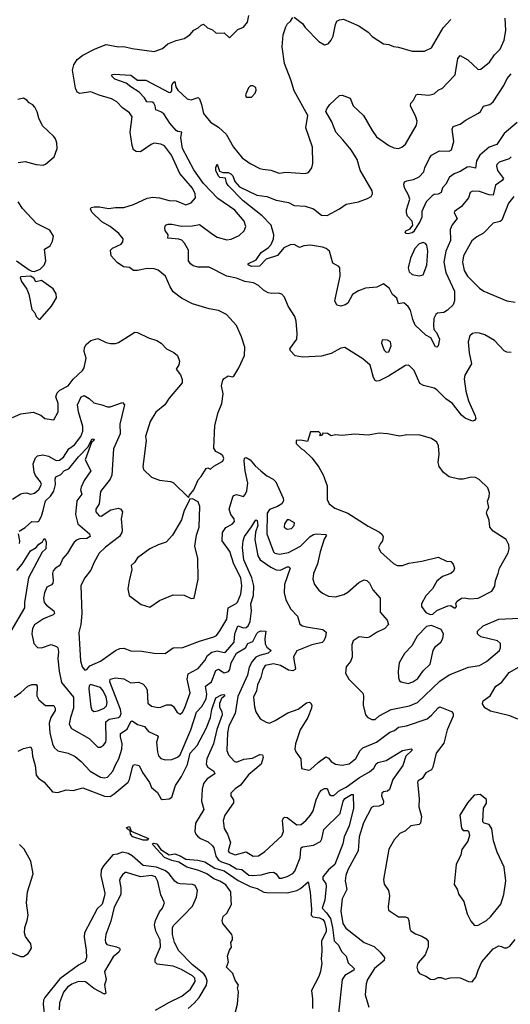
# Model space of a CAD drawing. Extents: x 1443846 to 1577407, y 839182 to 927291.
# Tile 305 of 535: x 1539066 to 1542639, y 849975 to 857154. Entities that reach past the tile are written whole.
import ezdxf

# ---------------------------------------------------------------- set-up
doc = ezdxf.new("R2010")
doc.units = 0

msp = doc.modelspace()

# ---------------------------------------------------------------- linework, layer by layer
at = {"layer": '0CON20XD'}
for points in [[(1539013.8, 854253.8), (1539075, 854280.8), (1539165, 854292), (1539220.7, 854270.7), (1539250, 854245), (1539315, 854237.5), (1539345.7, 854294.3), (1539346.7, 854355), (1539330, 854405), (1539337.9, 854432.1), (1539357.9, 854452.1), (1539419.1, 854485), (1539455, 854532.9), (1539524.4, 854595), (1539534.7, 854615.3), (1539549.5, 854685), (1539536.9, 854735), (1539538.1, 854765), (1539551.4, 854785), (1539585, 854814.3), (1539635, 854828.6), (1539695, 854800), (1539727, 854793), (1539765, 854793.8), (1539785, 854800), (1539905, 854875.8), (1539925, 854874), (1540004.2, 854834.2), (1540065, 854816), (1540096.7, 854795), (1540135, 854753.8), (1540188.3, 854728.3), (1540216, 854705), (1540231.2, 854665), (1540225, 854637.5), (1540206, 854605), (1540236.7, 854565), (1540249.3, 854529.3), (1540248.8, 854505), (1540155, 854394.2), (1540123.3, 854346.7), (1540058.3, 854291.7), (1540015.8, 854224.2), (1539983.3, 854115), (1539987.5, 854085), (1539966.8, 853933.2), (1539962.5, 853895), (1539968, 853875), (1540025, 853818.8), (1540085, 853796), (1540165, 853788), (1540185, 853780), (1540295, 853670), (1540301.7, 853688.3), (1540333.3, 853725), (1540365, 853800), (1540387.3, 853822.7), (1540425, 853881.2), (1540436.1, 853886.1), (1540455, 853877.5), (1540480.3, 853899.7), (1540546.2, 853935), (1540552, 853955), (1540546, 853975), (1540529.7, 853989.7), (1540495, 854005.8), (1540480.6, 854030.6), (1540488.5, 854195), (1540510.7, 854289.3), (1540538.8, 854355), (1540547.5, 854425), (1540536.7, 854485), (1540546.7, 854525), (1540555, 854537.5), (1540583.6, 854556.4), (1540615, 854550), (1540626.4, 854553.6), (1540663.3, 854615), (1540704, 854705), (1540705.9, 854765.9), (1540681.3, 854841.3), (1540644.3, 854924.3), (1540572, 855005), (1540515, 855034.3), (1540445, 855045.7), (1540325, 855082.5), (1540245, 855122.5), (1540185, 855169.2), (1540162.5, 855205), (1540129.2, 855285), (1540075, 855328), (1540045, 855338.6), (1539995, 855340), (1539925, 855324.4), (1539895, 855324.3), (1539865, 855347.5), (1539823, 855353), (1539775, 855384.4), (1539733.3, 855433.3), (1539727.7, 855472.3), (1539741.3, 855488.7), (1539805, 855517.5), (1539817.1, 855535), (1539818.6, 855555), (1539788.6, 855595), (1539724.3, 855645), (1539665, 855678.9), (1539591.7, 855751.7), (1539580.8, 855775), (1539586.7, 855785), (1539609.7, 855790.3), (1539648.3, 855788.3), (1539712.5, 855777.5), (1539765, 855785.4), (1539825, 855785.4), (1539894.7, 855805.3), (1539995, 855853.5), (1540035, 855861.1), (1540085, 855855.5), (1540155, 855836.5), (1540205, 855834.4), (1540275, 855803.1), (1540315, 855818.1), (1540346.9, 855855), (1540344.5, 855885), (1540325.4, 855925), (1540232.1, 856032.1), (1540172.1, 856165), (1540121.4, 856235), (1540095, 856247.3), (1540045, 856253.3), (1540022.5, 856245), (1539945, 856191.1), (1539915, 856192.2), (1539895.6, 856205.6), (1539885.5, 856235.5), (1539870.9, 856335), (1539885.5, 856445), (1539866, 856476), (1539815, 856512.2), (1539772.9, 856555), (1539735, 856577.9), (1539645, 856602.7), (1539585, 856626.8), (1539505, 856616.8), (1539485, 856624.4), (1539473.8, 856653.8), (1539450.5, 856785), (1539460, 856825), (1539485.3, 856864.7), (1539525.9, 856894.1), (1539615, 856942.5), (1539695, 856972.2), (1539785, 856955.5), (1539825, 856958.8), (1539885, 856943.1), (1540045, 856921.1), (1540105.3, 856944.7), (1540145, 856978.5), (1540205, 857002.2), (1540265, 857017.5), (1540305.8, 857044.2), (1540335, 857076.7), (1540365, 857093.8), (1540386.7, 857115), (1540405, 857121.2), (1540435, 857093.8), (1540469.7, 857079.7), (1540496.1, 857056.1), (1540555, 857057.5), (1540595, 857022.5), (1540655, 857082.5), (1540695, 857100), (1540725, 857136.2), (1540734.2, 857185)], [(1542645, 854726.7), (1542615, 854728.8), (1542595, 854740), (1542525, 854814.4), (1542454.2, 854855.8), (1542415, 854869.1), (1542385, 854871.8), (1542365, 854866.5), (1542345, 854848.1), (1542333.4, 854805), (1542340, 854725), (1542355.8, 854645), (1542308.5, 854561.5), (1542303.8, 854535), (1542316, 854446), (1542334.6, 854374.6), (1542383.8, 854265), (1542387.5, 854245), (1542379.3, 854230.7), (1542365, 854227.5), (1542311.7, 854248.3), (1542285, 854270), (1542219.2, 854355), (1542170.6, 854390.6), (1542104.5, 854454.5), (1542085, 854466.7), (1542007, 854487), (1541981.5, 854501.5), (1541938.6, 854595), (1541905, 854631.2), (1541895, 854636), (1541875, 854632), (1541752.5, 854555), (1541685, 854520), (1541665, 854518.8), (1541655, 854523.3), (1541642, 854545), (1541618, 854635), (1541565, 854681.9), (1541435, 854763.3), (1541405, 854760), (1541335, 854720.8), (1541265, 854700.4), (1541125, 854693.1), (1541073, 854703), (1541039.5, 854739.5), (1541034, 854755), (1541083.8, 854825), (1541085.9, 854865.9), (1541078.8, 854955), (1541069.5, 854989.5), (1541020.8, 855065), (1540995, 855130), (1540975, 855153.8), (1540950.5, 855160.5), (1540902.9, 855157.1), (1540875, 855162.2), (1540842.1, 855182.1), (1540805, 855215.5), (1540768, 855235), (1540705.8, 855245.8), (1540645, 855268.8), (1540575, 855284.6), (1540445, 855350), (1540365, 855349.5), (1540330.2, 855360.2), (1540310.8, 855375), (1540296.8, 855396.8), (1540294.4, 855474.4), (1540267.5, 855525), (1540246, 855546), (1540225, 855554.5), (1540145, 855560), (1540146.7, 855585), (1540126.1, 855616.1), (1540123.8, 855635), (1540128.8, 855655), (1540148.1, 855661.9), (1540175, 855662.5), (1540245, 855647.5), (1540325, 855650.6), (1540375, 855661.5), (1540469.5, 855589.5), (1540505, 855567.2), (1540575, 855550), (1540606.9, 855553.1), (1540665, 855580), (1540702.2, 855615), (1540713.3, 855646.7), (1540701.5, 855685), (1540634.1, 855765), (1540509.2, 855849.2), (1540405, 855960.3), (1540335, 856058.5), (1540252.5, 856215), (1540240.6, 856295), (1540246.7, 856335), (1540218.5, 856338.5), (1540205, 856346.9), (1540159.4, 856399.4), (1540115, 856467.5), (1540095, 856482.7), (1540057.5, 856497.5), (1540054, 856526), (1540044, 856545), (1540032.1, 856552.1), (1539991.2, 856555), (1539976, 856585), (1539936.7, 856625), (1539875, 856663.6), (1539841.2, 856691.2), (1539760, 856720), (1539735.8, 856745), (1539742.5, 856755), (1539755, 856757.8), (1539875, 856748.7), (1539925, 856713.5), (1539985, 856713.8), (1540155, 856622.7), (1540167.5, 856625), (1540174.4, 856635), (1540174.4, 856675), (1540185, 856696.7), (1540195, 856702.5), (1540204, 856665), (1540219.1, 856639.1), (1540285, 856577.1), (1540315, 856569.4), (1540365, 856586), (1540375, 856576.2), (1540391.1, 856535), (1540405, 856470), (1540455, 856405.7), (1540515, 856370.6), (1540568.8, 856318.8), (1540622.5, 856225), (1540686, 856146), (1540745, 856105.7), (1540815, 856069.2), (1540836, 856064), (1540895, 856057.1), (1540955, 856035.6), (1541005, 856043.1), (1541145, 856033.1), (1541169.1, 856040.9), (1541194, 856075), (1541202, 856105), (1541198, 856225), (1541151.1, 856365), (1541164.3, 856455), (1541064.2, 856634.2), (1541041.1, 856715), (1540993.8, 856835), (1540977.2, 856955), (1540985.7, 857044.3), (1541005, 857100.8), (1541015, 857122.5), (1541037.8, 857142.2), (1541055, 857170)], [(1542646.2, 856155), (1542631, 856139), (1542558.8, 856115), (1542542, 856098), (1542538.9, 856085), (1542545.4, 856055), (1542588.9, 855995), (1542579, 855981), (1542532, 855948), (1542515, 855875.7), (1542485, 855876.1), (1542415, 855900.5), (1542365, 855904.2), (1542347.1, 855892.9), (1542334.4, 855855), (1542285, 855792.5), (1542233.8, 855755), (1542231.2, 855745), (1542253.1, 855705), (1542215, 855657.5), (1542201.8, 855625), (1542204.6, 855545), (1542170, 855465), (1542155.4, 855385), (1542170.7, 855310.7), (1542234, 855175), (1542232.5, 855105), (1542222.5, 855075), (1542182.5, 855035), (1542155, 855020), (1542110, 855015), (1542097.5, 855005), (1542082, 854975), (1542078.9, 854925), (1542082.9, 854895), (1542102.1, 854872.1), (1542122.9, 854825), (1542115, 854776.7), (1542105, 854766.2), (1542095, 854768.8), (1542060, 854835), (1542024, 854854), (1541946.7, 854926.7), (1541928.3, 854968.3), (1541911.9, 855035), (1541895, 855062.7), (1541865, 855088.8), (1541825, 855082.9), (1541812.5, 855122.5), (1541780.5, 855150.5), (1541758.4, 855195), (1541715, 855229.2), (1541667.2, 855202.8), (1541585, 855196.7), (1541533.8, 855176.2), (1541490.9, 855149.1), (1541455, 855087.5), (1541437.5, 855075), (1541403.9, 855066.1), (1541375, 855072), (1541361.4, 855105), (1541399.4, 855285), (1541397.5, 855345), (1541390, 855355), (1541347.9, 855377.9), (1541321.4, 855465), (1541297.5, 855485), (1541272.5, 855495), (1541185, 855508.8), (1541136.1, 855503.9), (1541103.5, 855493.5), (1541065, 855514), (1541035, 855512.5), (1540990.4, 855489.6), (1540945, 855434.6), (1540862.4, 855407.6), (1540812.2, 855357.8), (1540755, 855354.5), (1540735, 855364.2), (1540726.7, 855375), (1540787.3, 855402.7), (1540824.7, 855455.3), (1540877.6, 855492.4), (1540898.8, 855515), (1540914.5, 855555), (1540917.1, 855585), (1540898.6, 855655), (1540831.1, 855725), (1540693.8, 855833.8), (1540585, 855944.7), (1540571.6, 855965), (1540565, 855998.1), (1540525, 856003.8), (1540515, 856011.9), (1540495, 856053.3), (1540494.6, 856075.4), (1540505, 856100), (1540520.6, 856050.6), (1540545, 856039.4), (1540585, 856038.9), (1540605, 856030.9), (1540619.4, 856015), (1540633.5, 855975), (1540667.5, 855935), (1540794, 855875), (1540865, 855864.2), (1540935, 855837.1), (1541025, 855820.6), (1541065, 855798.1), (1541145, 855793.5), (1541205, 855774.6), (1541265, 855729.6), (1541305, 855727.1), (1541396.2, 855775), (1541445, 855808.6), (1541533.4, 855826.6), (1541598.9, 855851.1), (1541625, 855865.8), (1541636.7, 855885), (1541633.1, 855905), (1541546, 856056), (1541524, 856135), (1541480, 856205), (1541418.6, 856278.6), (1541369.2, 856335), (1541339.4, 856409.4), (1541296.8, 856485), (1541302.9, 856505), (1541325, 856536.7), (1541395, 856600.4), (1541415, 856603.1), (1541472.9, 856582.9), (1541495.6, 856525), (1541569.5, 856455), (1541632.7, 856345), (1541665, 856300.6), (1541755.5, 856235.5), (1541790.2, 856220.2), (1541825, 856215.7), (1541848.8, 856225), (1541875, 856246), (1541956.7, 856385), (1541960, 856415), (1541951.5, 856445), (1541911.4, 856525), (1541915.8, 856544.2), (1541935, 856567.5), (1541953.9, 856606.1), (1541965, 856611.2), (1542045, 856604.4), (1542085, 856614.3), (1542115, 856640), (1542145.6, 856654.4), (1542178.7, 856691.3), (1542238.1, 856751.9), (1542258.1, 856871.9), (1542275, 856892), (1542330.2, 856860.2), (1542405, 856790), (1542425, 856794), (1542488.6, 856845), (1542525, 856898), (1542565, 856938), (1542594.3, 857005), (1542605.6, 857075), (1542602.9, 857165)], [(1541065, 857173.3), (1541125, 857126), (1541145, 857096.2), (1541245, 856994.2), (1541285, 856971.2), (1541311.7, 856978.3), (1541335.5, 857004.5), (1541350, 857035), (1541365, 857120), (1541376.7, 857143.3), (1541395, 857153.3), (1541425, 857156.7), (1541535, 857110), (1541603.8, 857063.8), (1541632.2, 857032.2), (1541715, 856978), (1541754.1, 856974.1), (1541787.7, 856957.7), (1541825, 856954), (1541925, 856924.3), (1542015, 856924), (1542065, 856948), (1542149.2, 857095), (1542205, 857155.8)], [(1542689.3, 856405), (1542595.3, 856325), (1542541.5, 856245), (1542485, 856225.3), (1542418.4, 856165), (1542392.7, 856125), (1542385, 856072), (1542345, 856081.9), (1542325, 856078.4), (1542275, 856047.6), (1542230.8, 856029.2), (1542196.7, 856005), (1542170.4, 855955), (1542145, 855927.5), (1542134.7, 855895), (1542115, 855881.9), (1542085, 855879.1), (1542069.3, 855870.7), (1542026, 855825), (1541996, 855755), (1541994, 855715), (1541983.5, 855685), (1541935, 855608), (1541925, 855599.2), (1541895, 855593.8), (1541880, 855595), (1541873.3, 855605), (1541877.5, 855615), (1541910.9, 855629.1), (1541928.6, 855655), (1541925.4, 855685.4), (1541890.9, 855720.9), (1541882.2, 855745), (1541882.4, 855767.6), (1541906.9, 855845), (1541898.6, 855875), (1541867.6, 855927.6), (1541864.3, 855955.7), (1541869.4, 855970.6), (1541885, 855980), (1541935, 855989.2), (1541975, 856008.8), (1542008.8, 856045), (1542016.7, 856075), (1542050, 856145), (1542066.2, 856165), (1542123, 856197), (1542195, 856195.7), (1542211.4, 856205), (1542229.1, 856265), (1542216.7, 856355), (1542224, 856375), (1542275, 856391.8), (1542317.2, 856422.8), (1542408.2, 856471.8), (1542422.9, 856485), (1542445, 856522.9), (1542490, 856535), (1542515.6, 856554.4), (1542592.2, 856675), (1542615.6, 856725), (1542645, 856758.1)], [(1540755, 856590), (1540780.7, 856619.3), (1540788.8, 856641.2), (1540785, 856660), (1540765, 856672.5), (1540748.3, 856671.7), (1540731.7, 856658.3), (1540710, 856605), (1540715, 856590), (1540755, 856590)], [(1539055, 856112.5), (1539105, 856120), (1539185, 856098), (1539236.1, 856093.9), (1539255, 856101.2), (1539318, 856155), (1539338.6, 856215), (1539335.8, 856255), (1539325.8, 856285), (1539315, 856302), (1539231.2, 856381.2), (1539206, 856435), (1539193.3, 856483.3), (1539177, 856517), (1539163, 856533), (1539135, 856547.5), (1539118.3, 856568.3), (1539095, 856581.2), (1539053, 856573)], [(1539042, 855395), (1539135, 855330.8), (1539155, 855320), (1539175, 855318), (1539216.1, 855333.9), (1539243.3, 855365), (1539257.5, 855395), (1539248, 855482), (1539287.5, 855505), (1539305, 855540), (1539311.2, 855575), (1539285, 855620), (1539188.8, 855668.8), (1539086.6, 855776.6), (1539055, 855826.2)], [(1542665.6, 855865), (1542626.5, 855815), (1542578.8, 855691.2), (1542565, 855682.5), (1542515, 855670.8), (1542445, 855596.9), (1542395, 855570), (1542359.6, 855540.4), (1542298.7, 855431.3), (1542290, 855385), (1542304.2, 855325), (1542327.3, 855285), (1542415, 855196.4), (1542446.9, 855175), (1542613.3, 855105), (1542675, 855094.4)], [(1541975, 855286), (1542005, 855293.3), (1542031.8, 855365), (1542039.1, 855465), (1542030.6, 855510.6), (1542022.1, 855522.1), (1542005, 855528.7), (1541975, 855518.9), (1541943.4, 855485), (1541912.7, 855415), (1541896.4, 855345), (1541903.9, 855315), (1541925, 855296.5), (1541975, 855286)], [(1539215, 854970), (1539298.8, 855065), (1539333.8, 855125), (1539332.5, 855155), (1539310.9, 855190.9), (1539225, 855252), (1539183, 855243), (1539169.4, 855269.4), (1539145, 855284.3), (1539075, 855280), (1539070, 855275), (1539080, 855245), (1539118.3, 855188.3), (1539131.7, 855151.7), (1539155, 855040), (1539177, 855017), (1539185, 854990), (1539205, 854970), (1539215, 854970)], [(1541735, 854728.8), (1541755, 854731.2), (1541772, 854775), (1541766.2, 854805), (1541745, 854816.7), (1541705, 854820), (1541701.2, 854795), (1541720, 854745), (1541735, 854728.8)], [(1539015, 853657.5), (1539074.3, 853695.7), (1539095, 853702), (1539115, 853704), (1539145, 853694), (1539175, 853700.6), (1539205, 853728.5), (1539225.4, 853765), (1539218.2, 853785), (1539181.7, 853831.7), (1539171.8, 853855), (1539163.8, 853915), (1539180.1, 853959.9), (1539196.7, 853973.3), (1539235, 853982.3), (1539275, 853970.8), (1539330.6, 853940.6), (1539355, 853941.9), (1539385, 853965.4), (1539423.9, 854026.1), (1539465, 854054.7), (1539511.9, 854115), (1539525.6, 854155), (1539526.8, 854186.8), (1539495.3, 854295), (1539487.1, 854345), (1539515, 854404.2), (1539536.7, 854415), (1539572.4, 854392.4), (1539605, 854360), (1539665, 854345.5), (1539705, 854330), (1539725, 854330), (1539815, 854363.8), (1539830, 854345), (1539796.5, 854205), (1539797.3, 854135), (1539748.9, 854025), (1539736.9, 853833.1), (1539725.3, 853805), (1539654, 853715), (1539644, 853625), (1539621.9, 853585), (1539621.4, 853565), (1539645, 853537.1), (1539660, 853535), (1539730.1, 853579.9), (1539785, 853592), (1539803.3, 853585), (1539814, 853565), (1539805.8, 853515), (1539812.8, 853432.8), (1539810.4, 853415), (1539792.9, 853385), (1539691.8, 853308.2), (1539645.7, 853265), (1539606.6, 853193.4), (1539585, 853141.2), (1539538.9, 853081.1), (1539511.1, 853025), (1539519.4, 852825), (1539511.9, 852745), (1539497.1, 852685), (1539510, 852480), (1539522, 852435), (1539541.7, 852411.7), (1539555, 852416.7), (1539577.5, 852442.5), (1539655, 852475.6), (1539764.6, 852555.4), (1539795, 852568.9), (1539825, 852571.4), (1539875, 852553.3), (1539955, 852550), (1540045, 852534), (1540125, 852533.8), (1540185, 852573.8), (1540255, 852576), (1540376.5, 852623.5), (1540480.8, 852655), (1540498.9, 852665), (1540523.1, 852696.9), (1540575, 852784), (1540583.9, 852865), (1540643.5, 852896.5), (1540652.9, 852907.1), (1540677.5, 852965), (1540684.2, 853025), (1540677.2, 853085), (1540624.7, 853185), (1540596.1, 853276.1), (1540539.6, 853355), (1540542.7, 853415), (1540568.7, 853451.3), (1540613.6, 853476.4), (1540630, 853495), (1540628.5, 853515), (1540605, 853545.7), (1540590.7, 853585), (1540618.5, 853675), (1540625.8, 853685), (1540645, 853691.2), (1540695, 853678.6), (1540708.8, 853691.2), (1540720.5, 853719.5), (1540726.9, 853775), (1540708.5, 853865), (1540700, 853935), (1540702.6, 853957.4), (1540715, 853962.5), (1540745.8, 853945), (1540780.4, 853900.4), (1540823.5, 853863.5), (1540865, 853828.9), (1540912, 853805), (1540930.8, 853785), (1540985.8, 853665), (1540986.9, 853645), (1540974.3, 853625), (1540944.2, 853605), (1540885, 853582.1), (1540869.2, 853555), (1540866.6, 853405), (1540913.9, 853273.9), (1540925, 853263.1), (1540957.4, 853257.4), (1541025, 853270), (1541110.5, 853315), (1541180.5, 853385), (1541205, 853400.4), (1541226.2, 853406.2), (1541295, 853401.2), (1541300, 853395), (1541284.5, 853365.5), (1541255.3, 853275), (1541234.4, 853185.6), (1541207.1, 853115), (1541201.9, 853075), (1541214.2, 853035), (1541244, 852995), (1541272.6, 852972.6), (1541315, 852951.9), (1541365, 852945.6), (1541426.9, 852963.1), (1541455, 852980), (1541535, 853050), (1541575, 853070.5), (1541594.6, 853064.6), (1541614.6, 853044.6), (1541637.9, 852997.9), (1541691.2, 852935), (1541691.9, 852835), (1541742.9, 852775), (1541752.5, 852745), (1541726, 852714), (1541664.2, 852685.8), (1541615, 852651.8), (1541595, 852646.2), (1541537.5, 852655), (1541495.8, 852625), (1541484.4, 852595), (1541487.5, 852505), (1541474.6, 852475.4), (1541444, 852435), (1541438.3, 852388.3), (1541464, 852345), (1541565, 852243.3), (1541570, 852225), (1541567.5, 852155), (1541585.6, 852085.6), (1541601.2, 852065), (1541631.9, 852051.9), (1541655, 852051.8), (1541685, 852079.4), (1541771.2, 852125), (1541905, 852151.8), (1541962.5, 852175), (1542125, 852330.4), (1542195, 852377.8), (1542335, 852433.5), (1542414.6, 852445.4), (1542465, 852474.4), (1542561.4, 852555), (1542568.6, 852575), (1542567.3, 852605), (1542545.6, 852625.6), (1542423.8, 852655), (1542401.2, 852675), (1542401.2, 852695), (1542442, 852735), (1542556.5, 852783.5), (1542705, 852791.5)], [(1539238.6, 853585), (1539254.2, 853645), (1539291.1, 853678.9), (1539315, 853716.9), (1539328, 853765), (1539323.6, 853805), (1539328.8, 853821.2), (1539365, 853836.7), (1539393.3, 853866.7), (1539425, 853878.2), (1539493.3, 853966.7), (1539562.3, 854037.7), (1539595, 854098.6), (1539607.5, 854095), (1539607.1, 854085), (1539588.6, 854071.4), (1539543.3, 853945), (1539584.3, 853865), (1539534.6, 853795), (1539512.7, 853745), (1539510, 853725), (1539517.8, 853695), (1539482.4, 853645), (1539473.5, 853545), (1539489.2, 853479.2), (1539574.2, 853405), (1539580, 853385), (1539555, 853370), (1539505, 853368.3), (1539485, 853361.4), (1539463.9, 853345), (1539445, 853318.1), (1539414, 853265), (1539380.3, 853225), (1539358.9, 853175), (1539326, 853154), (1539309.5, 853135), (1539304.7, 853115), (1539310.8, 853065), (1539306.5, 853045), (1539296.9, 853033.1), (1539265, 853015.8), (1539246.9, 852975), (1539240.4, 852935), (1539245.4, 852905), (1539260.5, 852885), (1539314.4, 852845), (1539318.9, 852825), (1539309.2, 852815), (1539240, 852785), (1539175, 852741.5), (1539160.4, 852715), (1539154.6, 852675), (1539170, 852605), (1539195, 852575.8), (1539225, 852572.9), (1539295, 852599.4), (1539334.6, 852584.6), (1539343.1, 852573.1), (1539349.1, 852545), (1539344.7, 852495), (1539353.1, 852405), (1539371.7, 852321.7), (1539458.4, 852215), (1539457, 852135), (1539435.5, 852065.5), (1539427.4, 852017.4), (1539444.7, 851984.7), (1539571.9, 851911.9), (1539635, 851850.8), (1539655, 851850), (1539676.7, 851863.3), (1539692.9, 851885), (1539696.7, 851905), (1539692.6, 852035), (1539717.1, 852052.9), (1539785, 852065.3), (1539797.9, 852075), (1539805.7, 852094.3), (1539800.5, 852125), (1539723.4, 852326.6), (1539726.2, 852345), (1539765, 852355.5), (1539825, 852348.6), (1539875, 852318), (1539935, 852323.8), (1539965, 852308.8), (1539985, 852286.7), (1539994, 852265), (1539999.5, 852169.5), (1540025, 852147.8), (1540075, 852138.9), (1540095, 852141.1), (1540135, 852159.2), (1540169.3, 852159.3), (1540187.3, 852147.3), (1540212.8, 852102.8), (1540235, 852090), (1540253.1, 852105), (1540267.4, 852132.6), (1540306.7, 852245), (1540286.3, 852345), (1540292.9, 852385), (1540366.2, 852423.8), (1540415, 852481.9), (1540435, 852519.1), (1540465, 852541.4), (1540505, 852551), (1540555, 852538.8), (1540565, 852541.8), (1540628.2, 852615), (1540633.6, 852676.4), (1540655, 852734.5), (1540695, 852720.7), (1540715, 852721.6), (1540730.6, 852735), (1540745.7, 852765), (1540755.5, 852844.5), (1540748.8, 852895), (1540769.3, 852955), (1540771.5, 853025), (1540756.4, 853085), (1540698, 853215), (1540689.2, 853305), (1540693.9, 853355), (1540703.8, 853385), (1540754.4, 853455.6), (1540785, 853506.7), (1540795, 853503.3), (1540800, 853465), (1540782.4, 853417.6), (1540778.1, 853365), (1540799.5, 853245), (1540817.5, 853215), (1540895, 853161.9), (1540935, 853142.7), (1540965, 853139.5), (1541015, 853165.4), (1541026, 853165), (1541036.7, 853155), (1540993.7, 853036.4), (1540991.8, 852975), (1541005.2, 852925.2), (1541040, 852855), (1541090, 852805), (1541105.5, 852745.5), (1541125, 852733.5), (1541155, 852726.2), (1541275, 852706.7), (1541297.4, 852687.4), (1541293.9, 852655), (1541280.4, 852625), (1541267.9, 852612.1), (1541195, 852596.2), (1541085, 852551.9), (1541061.5, 852508.5), (1541065, 852474.2), (1541075.5, 852424.5), (1541072.5, 852415), (1541055, 852405.5), (1541025, 852410.7), (1540965, 852444.6), (1540915, 852457.3), (1540854.4, 852445), (1540837.3, 852415), (1540823.4, 852356.6), (1540797.8, 852305), (1540790.5, 852259.5), (1540767.9, 852215), (1540775.5, 852145), (1540786.9, 852106.9), (1540817.3, 852057.3), (1540860.9, 852030.9), (1540885, 852025.8), (1540928, 852045), (1541019.1, 852100.9), (1541095, 852127.5), (1541155, 852174.2), (1541175, 852178.8), (1541185, 852173.3), (1541194, 852155), (1541191.4, 852135), (1541165.5, 852065), (1541107.9, 851975), (1541075.6, 851875), (1541070.8, 851835), (1541076.2, 851815), (1541114.2, 851765), (1541117.5, 851695), (1541172.3, 851682.3), (1541184.1, 851685.9), (1541241.1, 851738.9), (1541295, 851778.6), (1541315, 851769.2), (1541335.8, 851745), (1541365.5, 851725.5), (1541415, 851717.5), (1541465, 851727.5), (1541515, 851766.9), (1541546.9, 851825), (1541566.1, 851843.9), (1541665, 851886.7), (1541762, 851958), (1541795, 851970.8), (1541825, 851995.9), (1541884.2, 852005.8), (1542035, 852057.5), (1542065, 852082.1), (1542112.8, 852137.2), (1542125, 852142.9), (1542210.6, 852110.6), (1542223.1, 852095), (1542223.3, 852075), (1542178.9, 851975), (1542155, 851878.8), (1542098.5, 851805), (1542075.4, 851704.6), (1542066.2, 851683.8), (1542025, 851662.5), (1541997.6, 851622.4), (1541967.5, 851605), (1541962.5, 851595), (1541975.7, 851475), (1541972.9, 851415), (1541992.5, 851345), (1541985.3, 851294.7), (1541974.5, 851285.5), (1541914.7, 851275.3), (1541875, 851238.9), (1541835, 851219.2), (1541792.5, 851175), (1541754.3, 851105), (1541716, 850885), (1541721.2, 850851.2), (1541751.2, 850805), (1541758.8, 850765), (1541748.8, 850685), (1541751.7, 850661.7), (1541825, 850612.5), (1541875, 850611.9), (1541892, 850605), (1541901.1, 850585), (1541908, 850525), (1541915, 850510), (1541948.8, 850488.8), (1541995, 850472), (1542025, 850454), (1542040, 850435), (1542040, 850395), (1542020, 850335), (1541966, 850275), (1541958.8, 850245), (1541966.1, 850216.1), (1541978.3, 850198.3), (1542025, 850181.2), (1542057.1, 850157.1), (1542084.3, 850155.7), (1542115, 850171.2), (1542135, 850170), (1542165, 850157.5), (1542201.7, 850168.3), (1542255, 850171.2), (1542275, 850168), (1542335, 850140), (1542361.7, 850138.3), (1542387.7, 850172.3), (1542404.5, 850225), (1542433.1, 850285), (1542515, 850378.5), (1542555, 850400), (1542575, 850397.5), (1542595.7, 850385.7), (1542615, 850386.9), (1542635, 850398.6), (1542675, 850447.5)], [(1542055, 852817.5), (1542075, 852820), (1542104.3, 852845.7), (1542185, 852880), (1542205, 852883.3), (1542230, 852865), (1542240, 852865), (1542246.4, 852876.4), (1542243, 852897), (1542252.5, 852915), (1542285, 852936.7), (1542305, 852938.8), (1542345, 852930.8), (1542404.1, 852935.9), (1542505, 852986.7), (1542526.4, 853023.6), (1542531.2, 853065), (1542552, 853115), (1542560, 853155), (1542624.2, 853265.8), (1542630, 853295), (1542628.6, 853325), (1542610, 853365), (1542515, 853424), (1542491.2, 853455), (1542486.2, 853505), (1542466.7, 853555), (1542470, 853575), (1542483, 853597), (1542473.6, 853643.6), (1542486, 853675), (1542488.8, 853705), (1542475, 853740), (1542412.4, 853802.4), (1542385, 853817.1), (1542355, 853818.6), (1542295, 853804.2), (1542263.9, 853803.9), (1542195, 853820), (1542153, 853853), (1542121.2, 853895), (1542113.8, 853925), (1542122, 853985), (1542115.9, 854045.9), (1542105, 854072.5), (1542065, 854101.2), (1541983.9, 854123.9), (1541885.9, 854125.9), (1541835, 854118), (1541745, 854135.5), (1541685, 854138.5), (1541605, 854125.8), (1541505, 854132.5), (1541415, 854122.5), (1541365, 854127.5), (1541335, 854120), (1541307, 854137), (1541275, 854140), (1541270, 854125), (1541255, 854120), (1541250, 854125), (1541260, 854135), (1541245, 854150), (1541185, 854150), (1541161.7, 854078.3), (1541113, 854087), (1541080, 854085), (1541080, 854065), (1541090.7, 854050.7), (1541117.5, 854025), (1541135.9, 854015.9), (1541195.9, 853955.9), (1541245, 853892.5), (1541276.7, 853835), (1541306.7, 853755), (1541306.2, 853655), (1541321.2, 853625), (1541361.7, 853591.7), (1541455, 853557.1), (1541605, 853460), (1541687.3, 853417.3), (1541703.9, 853403.9), (1541713.8, 853385), (1541708.8, 853355), (1541694.3, 853335.7), (1541680, 853305), (1541693.8, 853275), (1541787.7, 853187.7), (1541815, 853174), (1541855, 853174.2), (1541899.7, 853190.3), (1541995, 853205.6), (1542115, 853234.3), (1542175, 853206.7), (1542205, 853202.5), (1542222.5, 853185), (1542232.5, 853155), (1542226.1, 853133.9), (1542205, 853116.7), (1542145, 853094), (1542105, 853060), (1542072.9, 853005), (1542025, 852953.8), (1541992.5, 852895), (1541992.5, 852875), (1542025, 852832.5), (1542055, 852817.5)], [(1540015, 852871.2), (1540085, 852919.2), (1540185, 852961.4), (1540265, 852957.1), (1540315, 852934.2), (1540336, 852935), (1540366.4, 853075), (1540363.5, 853225), (1540342, 853315), (1540354, 853395), (1540372.9, 853455), (1540377.1, 853605), (1540365, 853637.5), (1540325, 853660), (1540301.7, 853658.3), (1540300, 853645), (1540264.1, 853575.9), (1540243.9, 853506.1), (1540180, 853395), (1540132.5, 853345), (1540075, 853326), (1540015, 853296.2), (1539925, 853231.2), (1539901.2, 853195), (1539878.8, 853175), (1539883.3, 853145), (1539863.6, 853063.6), (1539853.8, 853005), (1539864.4, 852954.4), (1539951.1, 852891.1), (1540015, 852871.2)], [(1539062.7, 853425), (1539105, 853451.6), (1539153.7, 853496.3), (1539195, 853491.5), (1539205, 853498.1), (1539225, 853534.3), (1539238.6, 853585)], [(1541015, 853439.2), (1541045, 853444.2), (1541066, 853465), (1541066.7, 853485), (1541027.9, 853507.9), (1541015, 853508.1), (1540995, 853478.8), (1540992.8, 853452.8), (1541015, 853439.2)], [(1539064.1, 853335), (1539066.4, 853355), (1539057.1, 853405)], [(1539045, 853136.9), (1539083.7, 853185), (1539145, 853280.5), (1539185.4, 853304.6), (1539205, 853329.5), (1539232.6, 853347.4), (1539245, 853370), (1539255, 853360), (1539258, 853345), (1539255.7, 853295), (1539228.7, 853271.3), (1539131.5, 853085), (1539101.5, 852905), (1539101.2, 852865), (1539000.9, 852695)], [(1541895, 852314.4), (1541928.8, 852325), (1541965, 852350), (1542003.8, 852406.2), (1542055.8, 852455), (1542078, 852555), (1542095, 852583.8), (1542134.2, 852615.8), (1542147.3, 852642.7), (1542152, 852675), (1542135, 852708.8), (1542065, 852736.7), (1542029.3, 852730.7), (1541961.7, 852658.3), (1541921.7, 852588.3), (1541867.7, 852532.3), (1541830, 852465), (1541823.1, 852405), (1541825.6, 852355), (1541833.4, 852333.4), (1541843.3, 852325), (1541895, 852314.4)], [(1539025, 852214.2), (1539075, 852247.5), (1539125, 852293.3), (1539155, 852305.5), (1539187.3, 852307.3), (1539194, 852295), (1539191.2, 852225), (1539204.4, 852195), (1539255, 852152.9), (1539315, 852153.8), (1539324.3, 852135), (1539323.6, 852116.4), (1539294, 852065), (1539280.5, 852025), (1539286.7, 851955), (1539305.5, 851875), (1539317.8, 851847.8), (1539345, 851821.9), (1539420, 851805), (1539470.9, 851780.9), (1539514.3, 851745), (1539578.9, 851675), (1539655, 851630.8), (1539685, 851625.5), (1539705, 851631.5), (1539745.4, 851675), (1539765.4, 851725), (1539789.3, 851765), (1539809.7, 851835), (1539811.8, 851875), (1539800, 851925), (1539801.1, 851948.9), (1539849.3, 851980.7), (1539875, 852036.2), (1539885, 852040.8), (1539925, 852014.6), (1539975, 852000), (1540003.4, 851963.4), (1540067.5, 851935), (1540074.3, 851925), (1540063.5, 851885), (1540068.8, 851815), (1540077.1, 851787.1), (1540095, 851767.5), (1540125, 851757.1), (1540175, 851759.2), (1540215, 851776.9), (1540235, 851794.4), (1540313.5, 851975), (1540354.8, 852105.2), (1540393.6, 852146.4), (1540425, 852202.9), (1540429.6, 852235), (1540418.5, 852295), (1540463.2, 852326.8), (1540495, 852408.6), (1540515, 852417.3), (1540555, 852391.6), (1540587.6, 852402.4), (1540597, 852415), (1540606, 852465), (1540644.9, 852535.1), (1540710.6, 852575), (1540727.8, 852605), (1540765, 852620), (1540792.6, 852677.4), (1540805, 852691), (1540825, 852698.5), (1540859.2, 852695), (1540851, 852639), (1540852.8, 852602.8), (1540865, 852579.6), (1540898.6, 852555), (1540874.6, 852535), (1540811.5, 852518.5), (1540785.9, 852505), (1540758.4, 852475), (1540736.4, 852433.6), (1540725.9, 852375), (1540655, 852220), (1540634.4, 852095.6), (1540588.6, 852005), (1540580.3, 851955), (1540575.6, 851825), (1540585.8, 851795), (1540628.3, 851748.3), (1540645, 851739.4), (1540698.5, 851761.5), (1540761.3, 851768.7), (1540815.8, 851795.8), (1540833.8, 851793.8), (1540838.6, 851775), (1540823.8, 851726.2), (1540732.4, 851647.6), (1540675, 851572.5), (1540634.6, 851545.4), (1540604.4, 851515), (1540603.1, 851495), (1540624, 851465), (1540624.4, 851445), (1540559.2, 851355), (1540548.2, 851315), (1540556, 851256), (1540579.5, 851215), (1540600.5, 851155), (1540584.2, 851095), (1540591.1, 851081.1), (1540636.3, 851063.7), (1540715, 851087.5), (1540765.4, 851055.4), (1540805, 851057.9), (1540851.3, 851088.7), (1540975, 851202.9), (1540987.2, 851235), (1540979.5, 851315), (1540986.5, 851333.5), (1540995, 851338.6), (1541015, 851336.7), (1541085, 851282.9), (1541115, 851287.1), (1541152.8, 851317.2), (1541185, 851354.4), (1541203.3, 851386.7), (1541224.2, 851465), (1541250.3, 851519.7), (1541265, 851537.1), (1541285, 851548.9), (1541305, 851548), (1541322.9, 851505), (1541335, 851496.9), (1541355, 851496.9), (1541395.2, 851534.8), (1541445, 851557.6), (1541541.2, 851628.8), (1541615, 851670.4), (1541645, 851697.8), (1541662.9, 851727.1), (1541675, 851736.8), (1541735, 851751.6), (1541855, 851826.4), (1541917.5, 851837.5), (1541922.5, 851835), (1541921.2, 851825), (1541879.5, 851785), (1541857.1, 851715), (1541784, 851615), (1541759.6, 851540.4), (1541745, 851528.5), (1541715, 851524.5), (1541702.9, 851515), (1541702.3, 851495), (1541716.9, 851455), (1541712.2, 851435), (1541685, 851419.6), (1541642.4, 851417.6), (1541629.1, 851410.9), (1541570.8, 851299.2), (1541539.5, 851195), (1541531.5, 851095), (1541455.5, 850955), (1541440.9, 850915), (1541437.5, 850875), (1541447.9, 850812.1), (1541413.6, 850745), (1541406.2, 850653.8), (1541420, 850565), (1541440.4, 850530.4), (1541575, 850425.6), (1541647.4, 850397.4), (1541692.2, 850355), (1541722.2, 850315), (1541720, 850295), (1541651.2, 850235), (1541599.2, 850155), (1541589.2, 850125), (1541581.8, 850045), (1541607.8, 849955)], [(1542695, 852052.9), (1542635, 852078.1), (1542495, 852111.9), (1542455, 852135.6), (1542435.6, 852165), (1542442.5, 852187.5), (1542491.9, 852225), (1542534.4, 852295), (1542575, 852320.8), (1542631.5, 852395), (1542705, 852435.4)], [(1539605, 852110.8), (1539635, 852114.6), (1539680.6, 852135), (1539698.1, 852151.9), (1539703.1, 852175), (1539695.2, 852215), (1539675, 852259.5), (1539655, 852283.8), (1539583, 852307), (1539572.2, 852297.8), (1539569.5, 852275), (1539583.1, 852143.1), (1539591.8, 852121.8), (1539605, 852110.8)], [(1539055, 851819.4), (1539095, 851839.4), (1539145, 851852.5), (1539154.2, 851834.2), (1539160, 851785), (1539179.6, 851715), (1539185.7, 851645), (1539203, 851623), (1539244, 851595), (1539304.4, 851524.4), (1539345, 851519.2), (1539405, 851538.5), (1539455, 851533.1), (1539525, 851552.3), (1539685, 851491.9), (1539725, 851491.2), (1539755, 851509.1), (1539856.5, 851595), (1539866.7, 851613.3), (1539886.9, 851705), (1539895, 851720), (1539905, 851724.2), (1539935.7, 851715), (1539961.5, 851665), (1540012.6, 851592.6), (1540026.7, 851555), (1540070.1, 851520.1), (1540095, 851476), (1540105, 851469.2), (1540155, 851472), (1540175, 851486.2), (1540200.8, 851569.2), (1540243.7, 851636.3), (1540287.6, 851722.4), (1540308.9, 851805), (1540359, 851861), (1540423.7, 851986.3), (1540455.6, 852065), (1540466.4, 852125), (1540495, 852210), (1540535, 852231.4), (1540553.3, 852233.3), (1540560, 852225), (1540536.7, 852205), (1540522.3, 852167.7), (1540521.7, 852141.7), (1540539.5, 852109.5), (1540539.6, 852085), (1540502.4, 851977.6), (1540478.1, 851875), (1540428.4, 851765), (1540424.7, 851725), (1540437.3, 851705), (1540478.9, 851675), (1540487.1, 851655), (1540430.5, 851619.5), (1540404.6, 851585), (1540395.8, 851544.2), (1540390.3, 851455), (1540407.9, 851395), (1540347.3, 851295), (1540342.5, 851235), (1540348, 851215), (1540360.7, 851200.7), (1540383.9, 851183.9), (1540439.3, 851159.3), (1540469.9, 851129.9), (1540478.9, 851115), (1540494, 851055), (1540515, 851027), (1540535, 851013.9), (1540595, 850993.4), (1540645, 850962), (1540685, 850957.3), (1540735, 850917.6), (1540765, 850913.5), (1540825, 850918.9), (1540885, 850935.9), (1540915, 850937.7), (1540935, 850925.7), (1540955, 850895.6), (1540975, 850894.7), (1541015, 850906), (1541055, 850928.9), (1541070.8, 850945), (1541108.2, 851041.8), (1541112.9, 851105), (1541115, 851116.2), (1541125, 851124.2), (1541205, 851134.6), (1541257.5, 851162.5), (1541267.8, 851182.2), (1541280.6, 851249.4), (1541400.6, 851365), (1541422.8, 851455), (1541435, 851474.6), (1541482.5, 851505), (1541495.8, 851505), (1541497.9, 851405), (1541465, 851277.1), (1541428.5, 851195), (1541420.2, 851145), (1541361.8, 850995), (1541315.3, 850955), (1541274, 850904), (1541274.4, 850885), (1541294.6, 850855), (1541297.5, 850835), (1541289.2, 850735), (1541267.9, 850675), (1541301.4, 850641.4), (1541329.6, 850599.6), (1541344.7, 850535.3), (1541357.3, 850437.3), (1541387.3, 850405), (1541411.1, 850361.1), (1541443.3, 850325), (1541458.1, 850278.1), (1541502.9, 850235), (1541499.2, 850225), (1541434.4, 850185), (1541415.5, 850155), (1541385.9, 849885)], [(1542379.3, 850549.3), (1542405, 850551.2), (1542465, 850586), (1542495, 850612.5), (1542571.4, 850705), (1542593.3, 850775), (1542605.6, 850875), (1542595.6, 850975), (1542543.1, 851085), (1542517.3, 851167.3), (1542504.6, 851254.6), (1542485, 851286.2), (1542450, 851295), (1542440, 851305), (1542443.8, 851405), (1542465, 851442.5), (1542467, 851467), (1542420, 851505), (1542375, 851500), (1542326.4, 851443.6), (1542272.5, 851355), (1542285, 851260), (1542295, 851243.3), (1542325, 851243.3), (1542335, 851237.5), (1542341.2, 851205), (1542328.8, 851165), (1542287.5, 851102.5), (1542280, 851065), (1542245.8, 850995), (1542230.5, 850849.5), (1542252.9, 850815), (1542265.6, 850775.6), (1542301.2, 850725), (1542324.3, 850634.3), (1542351.7, 850581.7), (1542379.3, 850549.3)], [(1539965, 851170.6), (1539891.2, 851195), (1539874, 851215), (1539870, 851240), (1539848, 851255), (1539844.2, 851265), (1539865, 851270.6), (1539878.3, 851238.3), (1540004, 851185), (1539995, 851171.4), (1539965, 851170.6)], [(1538995, 850354.6), (1539075, 850322.5), (1539095, 850322.8), (1539127.3, 850345), (1539152.5, 850385), (1539147.1, 850415), (1539108.7, 850468.7), (1539100.5, 850495), (1539102.5, 850535), (1539120.6, 850585), (1539127.8, 850625), (1539116.4, 850715), (1539123.8, 850795), (1539165.2, 850925.2), (1539148.1, 851018.1), (1539098.9, 851105), (1539065, 851139.1)], [(1540294, 849945), (1540337, 849983), (1540372.2, 850025), (1540426.6, 850115), (1540431.7, 850145), (1540422.5, 850175), (1540406.8, 850196.8), (1540325, 850263.8), (1540225.5, 850365), (1540194.2, 850425), (1540178.7, 850485), (1540178.2, 850535), (1540187.9, 850552.1), (1540258.2, 850621.8), (1540325, 850691.1), (1540355, 850756), (1540362.1, 850805), (1540345, 850840), (1540325, 850847.9), (1540235, 850852.7), (1540215, 850859.2), (1540195, 850873.8), (1540155.9, 850925), (1540128.2, 850948.2), (1540061.9, 850975), (1539965, 850986.9), (1539885, 851056.8), (1539855, 851073.7), (1539815, 851083.9), (1539775, 851068.7), (1539745, 851064.6), (1539676.1, 850983.9), (1539659.7, 850955), (1539658, 850915), (1539686.1, 850785), (1539684.6, 850765), (1539666.7, 850705), (1539629.8, 850670.2), (1539538.8, 850495), (1539535.3, 850465), (1539549.5, 850369.5), (1539553.6, 850316.4), (1539543.7, 850286.3), (1539495, 850259.1), (1539358.8, 850161.2), (1539248.8, 850025), (1539239.8, 850005), (1539237.3, 849975), (1539248.5, 849865)], [(1540624.5, 849865), (1540653.5, 849975), (1540660, 850065), (1540652.5, 850095), (1540658.8, 850115), (1540635, 850150), (1540618.3, 850198.3), (1540573.3, 850245), (1540587.5, 850285), (1540578.8, 850325), (1540595, 850370), (1540609.3, 850390.7), (1540603.3, 850425), (1540616.7, 850445), (1540616.7, 850465), (1540610, 850485), (1540546.7, 850565), (1540540, 850585), (1540547.5, 850615), (1540575, 850640), (1540608, 850702), (1540606.2, 850735), (1540603.3, 850795), (1540567.5, 850845), (1540525, 850873.3), (1540479.4, 850889.4), (1540429.4, 850925), (1540371.7, 850951.7), (1540284, 850974), (1540225, 851010.6), (1540175, 851022.5), (1540120.8, 851045), (1540039.2, 851135), (1540034, 851145), (1540040.8, 851149.2), (1540065, 851144), (1540094.5, 851104.5), (1540153.8, 851063.8), (1540195, 851072.1), (1540235, 851058.2), (1540275, 851033.3), (1540363, 851027), (1540415, 851013.1), (1540487.4, 850967.4), (1540555, 850947.5), (1540657.8, 850877.7), (1540743.7, 850833.7), (1540795, 850819.2), (1540845, 850792.9), (1540865, 850790), (1541015, 850787.8), (1541085.7, 850804.3), (1541111.7, 850818.3), (1541167.5, 850867.5), (1541181.7, 850791.7), (1541191.1, 850665), (1541188.2, 850625), (1541202.1, 850612.1), (1541248.8, 850605), (1541275, 850593.5), (1541286.9, 850575), (1541298.6, 850525), (1541297.3, 850505), (1541265.2, 850434.8), (1541267.7, 850365), (1541262.4, 850305), (1541267.7, 850275), (1541256.9, 850215), (1541245, 850177.1), (1541190.8, 850075), (1541198, 850015), (1541198, 849945)], [(1540055, 849931.4), (1540151.6, 849988.4), (1540246.7, 850033.3), (1540310.3, 850085), (1540345, 850140), (1540341.2, 850165), (1540325, 850182.4), (1540245, 850228.1), (1540185, 850251.8), (1540068.2, 850268.2), (1540052.3, 850282.3), (1540052.8, 850305), (1540091.8, 850395), (1540088.7, 850445), (1540058.9, 850508.9), (1540048.6, 850555), (1540054.8, 850585.2), (1540085, 850648.6), (1540106.4, 850675), (1540121.9, 850715), (1540095, 850773.8), (1540071.2, 850871.2), (1540055, 850903.6), (1540025, 850913.3), (1539945, 850904), (1539845, 850936.5), (1539833.3, 850935), (1539815, 850918.8), (1539797.5, 850895), (1539793.2, 850876.8), (1539803.9, 850823.9), (1539801.8, 850775), (1539755, 850682.9), (1539729.8, 850580.2), (1539693.8, 850485), (1539688.5, 850445), (1539690.6, 850425), (1539700.8, 850410.8), (1539771.2, 850395), (1539792, 850385), (1539797.1, 850375), (1539787.5, 850355), (1539747.8, 850322.2), (1539683.8, 850215), (1539696.2, 850155), (1539684.6, 850115), (1539693.8, 850055), (1539685, 850048), (1539605, 850090.9), (1539545, 850137.7), (1539495, 850142.1), (1539445, 850122.7), (1539415, 850100.4), (1539385, 850064.3), (1539355.4, 849985), (1539353.9, 849935)]]:
    msp.add_lwpolyline(points, dxfattribs=at)

doc.saveas('drawing.dxf')
